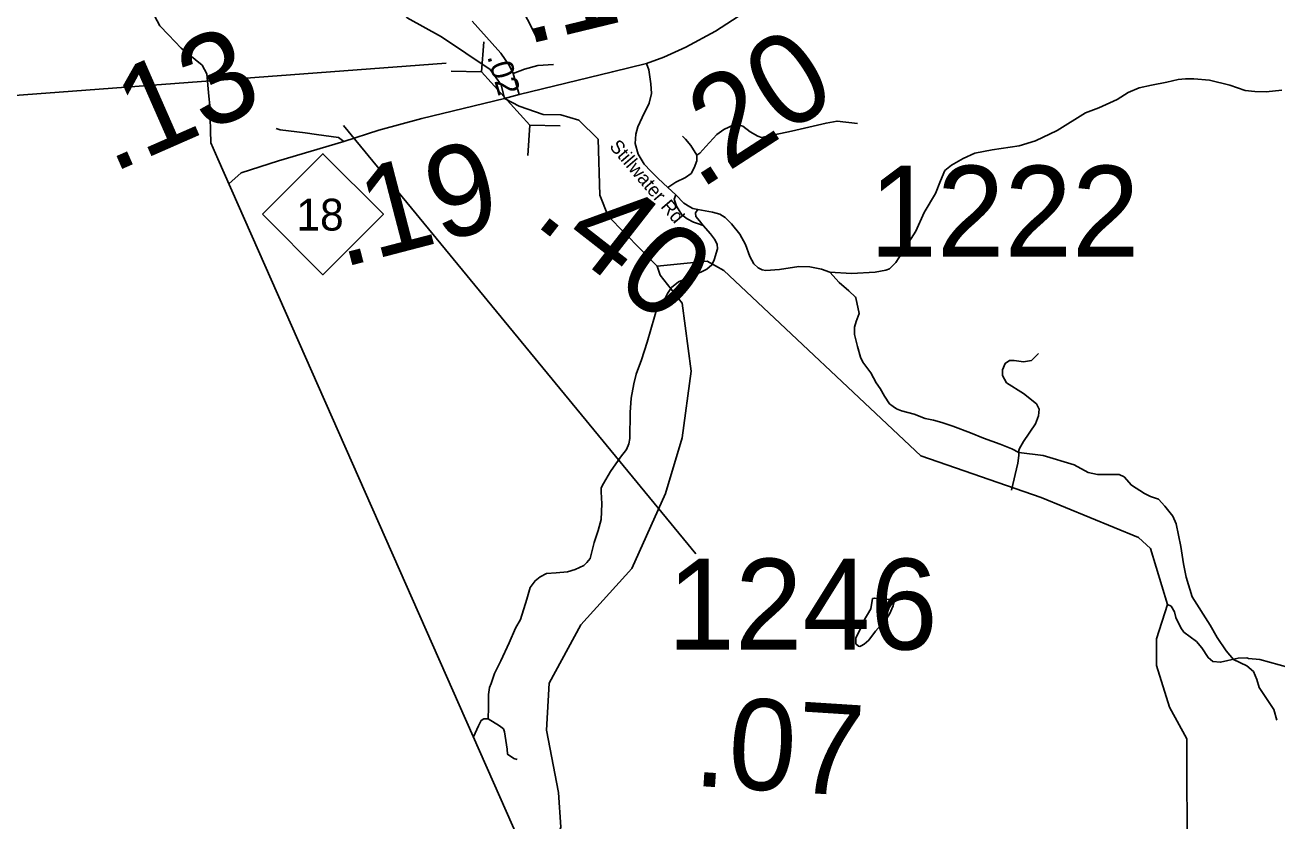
# Model space of a CAD drawing. Extents: x 1248224 to 1454986, y 825081 to 985870.
# Drawn here: x 1305942 to 1312834, y 831833 to 836215 of the extents above; entities that cross this region are included whole.
import ezdxf

# ---------------------------------------------------------------- set-up
doc = ezdxf.new("R2010")
doc.units = 0
for name, color, linetype in [('Exist Boundary Political CountyLine', 7, 'Continuous'), ('Exist Hydrographic Creek Single Shore', 7, 'Continuous'), ('Exist Hydrographic Misc Water Feature', 7, 'Continuous'), ('Exist Road Non-System Type 51', 7, 'Continuous'), ('Exist Road Primary NC Attributed', 7, 'Continuous'), ('Exist Road Primary NC Mileage Hundredths English Label', 7, 'Continuous'), ('Exist Road Primary NC Shield CELL', 7, 'Continuous'), ('Exist Road Primary NC Shield Number Label', 7, 'Continuous'), ('Exist Road Primary NC Structure Culvert CELL', 7, 'Continuous'), ('Exist Road Primary NC Structure Culvert Number Label', 7, 'Continuous'), ('Exist Road Secondary Mileage Hundredths English Label', 7, 'Continuous'), ('Exist Road Secondary Type 51 Attributed', 7, 'Continuous'), ('Exist Road Secondary Type 51 Label', 7, 'Continuous'), ('Exist Road Secondary Type 51 Number Label', 7, 'Continuous')]:
    doc.layers.add(name, color=color, linetype=linetype)

msp = doc.modelspace()

# ---------------------------------------------------------------- linework, layer by layer
at = {"layer": 'Exist Boundary Political CountyLine'}
for points in [[(1306655.8, 836264.6), (1306684, 836211), (1306732, 836160.1), (1306802.6, 836086.7), (1306918.3, 835993.4), (1306943.8, 835945.4), (1306954, 835822.8), (1306959, 835771.1), (1306964.8, 835566), (1307003.3, 835478.8)], [(1307003.3, 835478.8), (1310738.4, 827031), (1311316.1, 825731.7)]]:
    msp.add_lwpolyline(points, dxfattribs=at)
at = {"layer": 'Exist Hydrographic Creek Single Shore'}
for points in [[(1309422, 834887.4), (1309153, 835162), (1309106, 835277.9), (1309097, 835586.6), (1308991, 835690.5), (1308892.1, 835720.9), (1308793.9, 835722.2), (1308662.8, 835768.7), (1308582.3, 835811), (1308563.2, 835884.8), (1308503.1, 835969.5), (1308234, 836148.9), (1308045, 836254.4), (1307858, 836465), (1307576.9, 836598.7), (1307023, 836777.2), (1306885.9, 836973.6), (1306727.9, 836983.4)], [(1309100.8, 830734.9), (1309113.1, 831292.5), (1308878.1, 831582.8), (1308847, 831655.7), (1308892, 831799.2), (1308879, 831989.9), (1308812.1, 832332.6), (1308827, 832591.6), (1309001, 832913.1), (1309283.1, 833222.6), (1309468, 833635.8), (1309559.1, 833942.5), (1309609, 834309.2), (1309559.1, 834684.4), (1309438, 834837.9), (1309422, 834887.4)], [(1312339.2, 831592.1), (1312338.2, 832284.7), (1312243.1, 832460.6), (1312171.3, 832689.3), (1312171.3, 832836.3), (1312231.8, 833025.2), (1312138.1, 833332.7), (1312072.1, 833393.1), (1311536.1, 833614), (1310874.1, 833843.9), (1309789, 834863.7), (1309698, 834914.7), (1309422, 834887.4)]]:
    msp.add_lwpolyline(points, dxfattribs=at)
at = {"layer": 'Exist Hydrographic Misc Water Feature'}
for points in [[(1310607.2, 833057.4), (1310619.9, 833059.8), (1310728.7, 833050.6), (1310721, 833017.4), (1310701.9, 832971.9), (1310685.3, 832946.2), (1310623.8, 832877.7), (1310586.7, 832828.6), (1310562.2, 832807.1), (1310546, 832797.6), (1310537.9, 832793.7), (1310529.9, 832795.9), (1310516.3, 832808.2), (1310515, 832842.3), (1310552.6, 832913.4), (1310557, 832929.3), (1310598.6, 833000.3), (1310607.2, 833057.4)], [(1312899.5, 832678.4), (1312740.5, 832722.1), (1312676.6, 832727.6), (1312668.7, 832731.8), (1312620.6, 832728.9), (1312524, 832707.2), (1312480.2, 832710.2), (1312454.6, 832732.8), (1312419.9, 832785.6), (1312390.6, 832820.3), (1312321.7, 832871.9), (1312304.3, 832896.3), (1312277.7, 832952.9), (1312270.4, 832985.1), (1312251, 833015.5), (1312231.8, 833025.2)]]:
    msp.add_lwpolyline(points, dxfattribs=at)
at = {"layer": 'Exist Road Non-System Type 51'}
for points in [[(1312014.3, 835843.1), (1312075, 835869.2), (1312144.1, 835884), (1312228.4, 835900.3), (1312290.8, 835915), (1312331.2, 835918.3), (1312376.7, 835918.3), (1312461.9, 835911.8), (1312574.8, 835884), (1312659.1, 835854.5), (1312711.4, 835848), (1312775.4, 835846.3), (1312861.4, 835856.2)], [(1310372.4, 834853.5), (1310491.2, 834846.9), (1310622.7, 834855.1), (1310681.7, 834864.9), (1310700.3, 834873.1), (1310735.6, 834907.2), (1310786.2, 834984.1), (1310846.6, 835080.3), (1310892.4, 835182.2), (1310953.6, 835286.4), (1310981.3, 835357.8), (1311005, 835413.2), (1311041.6, 835444), (1311107.4, 835479.9), (1311171.4, 835509.4), (1311265.8, 835527.4), (1311414.2, 835550.3), (1311504.4, 835576.4), (1311624.1, 835633.7), (1311780.8, 835731.8), (1311854.2, 835758), (1311953.6, 835803.8), (1312014.3, 835843.1)], [(1310524.1, 835673), (1310412.8, 835686), (1310352.2, 835674.6), (1310161.7, 835630.4), (1309996.5, 835596.1), (1309976.2, 835602.6), (1309934.1, 835627.2), (1309893.6, 835658.2), (1309868.4, 835664.8), (1309848.1, 835666.4), (1309788.3, 835638.6), (1309751.2, 835612.4), (1309690.5, 835545.4), (1309656.8, 835509.4), (1309639.9, 835497.9)], [(1309639.9, 835497.9), (1309607.9, 835551.9), (1309577.6, 835586.3), (1309562.4, 835602.6)], [(1309639.9, 835497.9), (1309639.9, 835466.8), (1309626.4, 835427.6), (1309609.6, 835398.1), (1309577.6, 835375.2), (1309525.3, 835349.1), (1309481.5, 835319.6)], [(1309524.5, 835280.4), (1309516, 835255.8), (1309527.8, 835218.2), (1309558.2, 835169.1), (1309586.8, 835147.9), (1309622.2, 835129.9), (1309644.1, 835121.7), (1309674.5, 835110.3)], [(1309645.8, 835198.6), (1309634, 835180.6), (1309635.7, 835161), (1309654.3, 835136.4), (1309674.5, 835110.3)], [(1309674.5, 835110.3), (1309714.9, 835066.1), (1309738.6, 835036.7), (1309752, 835008.8), (1309753.7, 834982.7), (1309735.2, 834922.2), (1309723.4, 834894.3), (1309694.7, 834871.4), (1309620.5, 834833.8), (1309539.6, 834801.1), (1309501.7, 834770), (1309479.8, 834737.3), (1309461.2, 834699.7), (1309437.6, 834671.9), (1309420.8, 834652.3), (1309407.3, 834608.1), (1309366.8, 834469.1), (1309336.5, 834372.5), (1309307, 834292.4), (1309293.5, 834240.1), (1309278.3, 834159.9), (1309273.3, 834081.4), (1309271.6, 833939.1), (1309265.7, 833909.6), (1309253.9, 833878.6), (1309220.2, 833836), (1309164.6, 833757.5), (1309125.8, 833690.4), (1309114, 833667.5), (1309114, 833644.6), (1309117.4, 833579.2), (1309113.1, 833492.5), (1309098, 833432), (1309076.1, 833366.6), (1309059.2, 833299.5), (1309052.5, 833278.2), (1309035.6, 833255.3), (1309018.7, 833239), (1308971.5, 833217.7), (1308927.7, 833204.6), (1308867, 833199.7), (1308813.1, 833194.8), (1308777.7, 833176.8), (1308749.9, 833155.6), (1308722.9, 833117.9), (1308704.3, 833054.1), (1308668.9, 832942.9), (1308642, 832893.8), (1308608.3, 832813.7), (1308561.9, 832713.9), (1308526.5, 832645.2), (1308508, 832589.6), (1308499.5, 832568.3), (1308492.8, 832529.1), (1308494.5, 832458.7), (1308491.1, 832394.9)], [(1311412.4, 833861.5), (1311374.3, 833881.7), (1311309.6, 833908.3), (1311218.9, 833940.7), (1311147.1, 833970.3), (1311048.9, 834006.9), (1310988.9, 834026.9), (1310943.6, 834038.9), (1310897.3, 834048.5), (1310836, 834072.2), (1310767.6, 834091.8), (1310739.8, 834101.7), (1310721.7, 834114.2), (1310701.2, 834128.8), (1310672.9, 834171.2), (1310649.1, 834214.1), (1310628.1, 834245.3), (1310597.8, 834300.6), (1310553.9, 834358.8), (1310541.9, 834387.1), (1310524.7, 834445.4), (1310508, 834510.3), (1310508.9, 834551.9), (1310518.3, 834583.5), (1310534.6, 834626.8), (1310515.7, 834713)], [(1311521.6, 834405.8), (1311482.8, 834368.1), (1311439.1, 834361), (1311388.1, 834368.1), (1311361.4, 834368.1), (1311337.1, 834351.6), (1311322.5, 834316.3), (1311322.5, 834285.6), (1311344.4, 834245.6), (1311439.1, 834186.7), (1311509.5, 834130.1), (1311524.1, 834099.5), (1311521.6, 834064.1), (1311504.6, 834019.4), (1311439.1, 833922.8), (1311417.3, 833883.7), (1311413.2, 833873.1), (1311412.4, 833861.5)], [(1311373.5, 833654.2), (1311407.5, 833802.6), (1311412.4, 833845), (1311412.4, 833861.5)], [(1311412.4, 833861.5), (1311547.6, 833845.8), (1311717.9, 833794.3), (1311795.1, 833750.7), (1311846.6, 833740.8), (1311913.9, 833740.8), (1311965.4, 833740.8), (1311993.1, 833726.9), (1312032.7, 833681.3), (1312104, 833635.7), (1312137.7, 833619.9), (1312181.3, 833604), (1312216.9, 833566.4), (1312260.5, 833510.9), (1312278.3, 833469.3), (1312304, 833344.4), (1312319.9, 833249.3), (1312333.7, 833176), (1312367.4, 833067), (1312466.4, 832910.5), (1312504, 832843.1), (1312553.5, 832769.8), (1312595.1, 832722.2), (1312668.4, 832686.5), (1312704, 832656.8), (1312723.8, 832611.2), (1312735.7, 832567.6), (1312816.9, 832446.8), (1312832.7, 832387.3)], [(1308491.1, 832394.9), (1308467.5, 832394.9), (1308454, 832386.8), (1308438.8, 832357.3), (1308410.5, 832296.2)], [(1308491.1, 832394.9), (1308553.5, 832357.3), (1308575.4, 832341), (1308582.1, 832324.6), (1308595.6, 832228.1), (1308599, 832200.3), (1308632.7, 832177.4), (1308651, 832170.9)]]:
    msp.add_lwpolyline(points, dxfattribs=at)
at = {"layer": 'Exist Road Primary NC Attributed'}
for points in [[(1309362.8, 836002.4), (1309458.3, 836038.5), (1309579, 836092.6), (1309742.9, 836181), (1310274.3, 836525.1)], [(1308662.8, 835832.9), (1309175.4, 835957.3), (1309362.8, 836002.4)], [(1307697.1, 835573.9), (1307890.4, 835636.3), (1308126.8, 835700.2), (1308582.3, 835811), (1308662.8, 835832.9)], [(1307064.5, 835340.6), (1307131.5, 835401.2), (1307337.6, 835466.8), (1307697.1, 835573.9)]]:
    msp.add_lwpolyline(points, dxfattribs=at)
at = {"layer": 'Exist Road Primary NC Shield CELL'}
msp.add_lwpolyline([(1307249.1, 835173), (1307582.1, 835506), (1307915.1, 835173), (1307582.1, 834840)], close=True, dxfattribs=at)
at = {"layer": 'Exist Road Primary NC Structure Culvert CELL'}
for p, q in [((1308468, 836122.4), (1308455.4, 835956.3)), ((1308288.9, 835959.9), (1308455.4, 835956.3)), ((1308455.4, 835956.3), (1308722, 835662.5)), ((1308709.4, 835496.4), (1308722, 835662.5)), ((1308888.5, 835658.9), (1308722, 835662.5))]:
    msp.add_line(p, q, dxfattribs=at)
at = {"layer": 'Exist Road Primary NC Structure Culvert Number Label'}
msp.add_line((1308261.4, 836004.1), (1305111.5, 835768.6), dxfattribs=at)
at = {"layer": 'Exist Road Secondary Type 51 Attributed'}
for points in [[(1308403.3, 836235.4), (1308512.9, 836113.7), (1308560.9, 836060.5), (1308608.8, 835990.3), (1308629.3, 835947.4)], [(1308629.3, 835947.4), (1308691, 835971.4), (1308764.6, 835992), (1308851.9, 835997.1)], [(1309362.8, 836002.4), (1309375.4, 835968.2), (1309388, 835890.6), (1309391.6, 835838.3), (1309377.2, 835784.2), (1309339.9, 835705.7), (1309316.3, 835655), (1309305.3, 835614.1), (1309301.9, 835561.7), (1309317.1, 835504.5), (1309350.8, 835448.9), (1309387.9, 835409.6), (1309428.4, 835370.3), (1309481.5, 835319.6), (1309524.5, 835280.4), (1309569.1, 835234.6), (1309602.8, 835213.3), (1309618, 835205.1), (1309645.8, 835198.6), (1309725.9, 835183.9), (1309766.4, 835174.1), (1309796.7, 835154.4), (1309830.4, 835120.1), (1309877.6, 835062.8), (1309908, 835007.2), (1309931.6, 834940.1), (1309954.3, 834900.9), (1309977.9, 834878), (1309999.8, 834866.5), (1310020.1, 834863.3), (1310095.9, 834868.2), (1310202.1, 834884.5), (1310262.8, 834882.9), (1310326.9, 834871.4), (1310372.4, 834853.5), (1310423.8, 834797.4), (1310478, 834750.6), (1310513.5, 834717), (1310515.7, 834713)], [(1308629.3, 835947.4), (1308662.8, 835832.9)], [(1307697.1, 835573.9), (1307668.3, 835594.7), (1307546.8, 835611.6), (1307484, 835621.2), (1307346.9, 835637.7), (1307324.8, 835644.3)]]:
    msp.add_lwpolyline(points, dxfattribs=at)
at = {"layer": 'Exist Road Secondary Type 51 Number Label'}
msp.add_line((1307696, 835660.8), (1309634.5, 833304.2), dxfattribs=at)
msp.add_lwpolyline([(1308753.5, 836155.5), (1308242.5, 837160.5), (1308566.1, 837927.1)], dxfattribs=at)

# ---------------------------------------------------------------- texts
at = {"layer": 'Exist Road Primary NC Mileage Hundredths English Label'}
for s, rotation, p in [('.14', 13.64846, (1308698.2, 836105.5)), ('.13', 23.71556, (1306421.3, 835397.8)), ('.20', 32.92373, (1309653.2, 835303.2)), ('.19', 14.59305, (1307685, 834877.7))]:
    msp.add_text(s, height=500, rotation=rotation, dxfattribs=at).set_placement(p)
at = {"layer": 'Exist Road Primary NC Shield Number Label'}
msp.add_text('18', height=175, dxfattribs=at).set_placement((1307436.2, 835083.3))
at = {"layer": 'Exist Road Secondary Mileage Hundredths English Label'}
for s, height, rotation, p in [('.02', 125, 286.29233, (1308485.5, 836041)), ('.40', 500, 322.02979, (1308734, 835127)), ('.07', 500, 356.34554, (1309615.9, 832027.8))]:
    msp.add_text(s, height=height, rotation=rotation, dxfattribs=at).set_placement(p)
at = {"layer": 'Exist Road Secondary Type 51 Label'}
msp.add_text('Stillwater Rd', height=75, rotation=310.53665, dxfattribs=at).set_placement((1309155.3, 835544))
at = {"layer": 'Exist Road Secondary Type 51 Number Label'}
for s, p in [('1222', (1310589.9, 834940)), ('1246', (1309478.8, 832777))]:
    msp.add_text(s, height=500, dxfattribs=at).set_placement(p)

doc.saveas('drawing.dxf')
